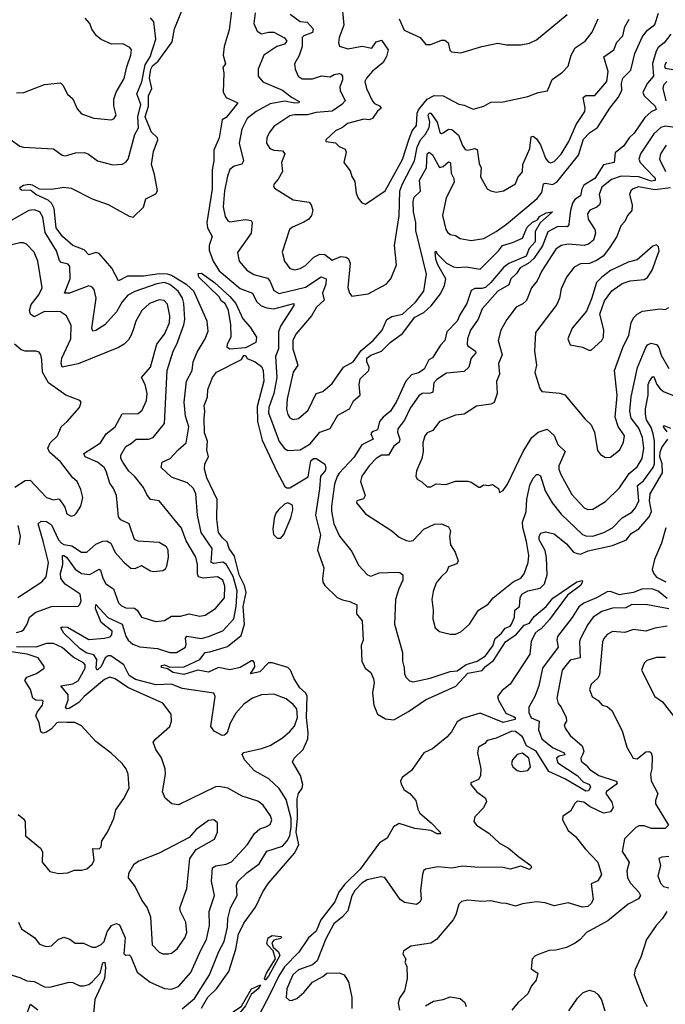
# Model space of a CAD drawing. Extents: x 1245515 to 1420776, y 606314 to 671314.
# Tile 285 of 385: x 1368114 to 1371775, y 635468 to 641056. Entities that reach past the tile are written whole.
import ezdxf

# ---------------------------------------------------------------- set-up
doc = ezdxf.new("R2010")
doc.units = 0

msp = doc.modelspace()

# ---------------------------------------------------------------- linework, layer by layer
at = {"layer": '0CON10XD'}
for points in [[(1369035, 635441.8), (1369105, 635501.8), (1369190.8, 635635), (1369243.1, 635766.9), (1369273.8, 635825), (1369291.4, 635905), (1369294.7, 635955), (1369310, 636015), (1369347.5, 636085), (1369343.8, 636145), (1369350.6, 636165), (1369401.1, 636215), (1369472.3, 636265), (1369515, 636337.3), (1369605, 636366.3), (1369630.2, 636395), (1369645.3, 636424.7), (1369653.3, 636475), (1369653, 636523), (1369625, 636630.8), (1369585, 636692.2), (1369527.2, 636747.2), (1369445, 636792.9), (1369389.2, 636855), (1369376.2, 636885), (1369385, 636898), (1369485, 636920), (1369535, 636937.3), (1369605, 636979.6), (1369645, 637015.4), (1369672.9, 637047.1), (1369689, 637095), (1369686.2, 637145), (1369665, 637170.4), (1369625, 637200.9), (1369555, 637227.8), (1369485, 637223.5), (1369434, 637205), (1369385, 637171.8), (1369339.1, 637120.9), (1369307, 637063), (1369290.9, 637009.1), (1369276.2, 636995), (1369262.9, 636992.9), (1369217.6, 637017.6), (1369198.1, 637045), (1369221.9, 637215), (1369214.4, 637234.4), (1369035, 637260), (1368975, 637285.1), (1368885, 637281.7), (1368770.5, 637310.5), (1368734.3, 637334.3), (1368703.5, 637395), (1368631.4, 637445), (1368615, 637445.2), (1368598.5, 637435), (1368576.6, 637385), (1368553.3, 637365), (1368548, 637375), (1368550.9, 637425), (1368535, 637451.2), (1368495, 637461), (1368456.7, 637485), (1368363.6, 637575), (1368347.5, 637605), (1368355, 637610), (1368385, 637607.5), (1368505, 637538.7), (1368595, 637545.6), (1368626.4, 637553.6), (1368636.7, 637565), (1368637.3, 637585), (1368575, 637635.3), (1368543.8, 637715), (1368545, 637737.8), (1368614.2, 637664.2), (1368695.1, 637625.1), (1368715, 637557.3), (1368728.9, 637535), (1368755, 637512.4), (1368795, 637497.7), (1368895, 637487.2), (1368965, 637463.9), (1369003.3, 637465), (1369054.7, 637495.3), (1369058.4, 637511.6), (1369053.8, 637546.2), (1369061.9, 637558.1), (1369145, 637544.8), (1369184.8, 637555.2), (1369265, 637587.1), (1369327.9, 637655), (1369342.1, 637725), (1369346.7, 637815), (1369325, 637896.6), (1369285, 637965.3), (1369265, 637977.9), (1369215, 637970), (1369200, 637975), (1369205.3, 638055), (1369143.7, 638145), (1369121.5, 638245), (1369111.9, 638365), (1369099.3, 638395), (1369065, 638428.5), (1368975, 638459.6), (1368915.7, 638515), (1368921.9, 638545), (1368967.3, 638565), (1369012.2, 638615), (1369058.5, 638655), (1369073.8, 638745), (1369054, 638806), (1369045.8, 638885), (1369060, 639005), (1369091.3, 639065), (1369097.9, 639115), (1369120, 639170), (1369165.3, 639244.7), (1369181.8, 639288.2), (1369176.1, 639345), (1369101.6, 639515), (1369062, 639552), (1368975, 639604.9), (1368952.1, 639612.1), (1368905, 639613.2), (1368815, 639600.1), (1368725, 639600.4), (1368674.5, 639574.5), (1368636.1, 639646.1), (1368565, 639730), (1368545, 639734.4), (1368505, 639722.2), (1368480, 639750), (1368415.2, 639775.2), (1368356.4, 639826.4), (1368320.6, 639875), (1368308.4, 639985), (1368295, 640015.8), (1368275, 640032.7), (1368206.2, 640065), (1368177, 640087), (1368125, 640089.4), (1368116, 640095), (1368115.8, 640105), (1368135, 640117.3), (1368165, 640122.1), (1368185, 640118.5), (1368225, 640095.7), (1368295, 640093.6), (1368365, 640104.8), (1368405, 640100), (1368525, 640038.9), (1368615, 640007.7), (1368735, 639941.4), (1368757.5, 639935), (1368815, 639991.4), (1368830.1, 640039.9), (1368885, 640068.2), (1368895.7, 640085), (1368878.2, 640178.2), (1368860.6, 640235), (1368871.9, 640308.1), (1368896.8, 640375), (1368894.7, 640385), (1368859.8, 640419.8), (1368851, 640441), (1368824.6, 640505), (1368844.4, 640565), (1368844.1, 640625), (1368864.1, 640665), (1368850.8, 640725), (1368857.1, 640775), (1368866.4, 640795), (1368898.7, 640821.3), (1368979.2, 640930.8), (1368991.8, 641005), (1369036.6, 641116.6)], [(1369319.5, 641135), (1369301, 640999), (1369272.8, 640905), (1369266.8, 640855), (1369280.8, 640805), (1369265.7, 640785), (1369271.5, 640755), (1369268.5, 640645), (1369285.5, 640615), (1369351.1, 640585), (1369325, 640550.6), (1369285, 640501.8), (1369262.8, 640487.3), (1369245.8, 640385), (1369215.4, 640315), (1369214.7, 640255), (1369205.6, 640205), (1369205.7, 640095), (1369175.7, 639905), (1369178.2, 639875), (1369205.8, 639825), (1369187.4, 639775), (1369188.2, 639748.2), (1369210.2, 639685), (1369245, 639631.6), (1369365, 639530.5), (1369435, 639504.5), (1369455.9, 639455.9), (1369483.1, 639433.1), (1369515, 639420.2), (1369555, 639414.5), (1369668, 639445), (1369669.1, 639435), (1369593, 639317), (1369582.3, 639285), (1369582.4, 639187.6), (1369565.3, 639144.7), (1369572.7, 639025), (1369555.5, 638935), (1369527.4, 638855), (1369524.4, 638825), (1369585, 638662.5), (1369615, 638623.3), (1369635, 638611.8), (1369704.5, 638615.5), (1369761.6, 638648.4), (1369815, 638715.5), (1369875, 638736.4), (1369918.7, 638811.3), (1369985, 638847.4), (1370006.5, 638893.5), (1370044, 638925), (1370038.7, 638985), (1370045, 639017.7), (1370093.4, 639065), (1370095.3, 639085), (1370082, 639115), (1370082.9, 639135), (1370105, 639153.1), (1370165.9, 639174.1), (1370215, 639224), (1370285.6, 639274.4), (1370355, 639368.2), (1370405.5, 639394.5), (1370448.2, 639431.8), (1370499.4, 639500.6), (1370522.8, 639547.3), (1370530, 639585), (1370484.3, 639665), (1370473.3, 639696.7), (1370470.7, 639739.3), (1370475, 639742.5), (1370478.8, 639728.8), (1370533.7, 639673.7), (1370574.1, 639654.1), (1370595, 639649.6), (1370645, 639654), (1370725, 639640.7), (1370829.2, 639745), (1370851.4, 639775), (1370908.9, 639791.1), (1370964.5, 639815.5), (1370991.8, 639878.2), (1371022.4, 639907.6), (1371050, 639920), (1371061.1, 639938.9), (1371100.2, 639959.8), (1371135.8, 639965.8), (1371065.9, 639904.1), (1371036.6, 639855), (1371036.2, 639795), (1371002.6, 639757.4), (1370985.3, 639715), (1370888.2, 639671.8), (1370858.8, 639651.2), (1370786.4, 639565), (1370755, 639537.1), (1370735, 639530.7), (1370695, 639531.5), (1370675, 639518.9), (1370649.4, 639445), (1370609.5, 639380.5), (1370595.6, 639344.4), (1370535.3, 639285), (1370524.6, 639235), (1370500.5, 639209.5), (1370455, 639137.6), (1370434.9, 639125.1), (1370406.7, 639073.3), (1370375, 639052.3), (1370335, 639040.9), (1370303.8, 639005), (1370251.1, 638888.9), (1370217.4, 638835), (1370175, 638801), (1370155, 638776.6), (1370142.4, 638727.6), (1370112.5, 638717.5), (1370104.3, 638705.7), (1370118.5, 638675), (1370055, 638642.8), (1370008.2, 638571.8), (1369925, 638481.9), (1369915, 638463.3), (1369899.5, 638420.5), (1369881.6, 638295), (1369882.6, 638267.4), (1369895, 638195.8), (1369927.8, 638125), (1369997.4, 638037.4), (1370035, 637961.2), (1370086.2, 637905), (1370105, 637898.6), (1370153, 637917), (1370255, 637921.4), (1370269.1, 637919.1), (1370286, 637905), (1370287.5, 637875), (1370263.8, 637826.2), (1370244.6, 637765), (1370238.9, 637625), (1370284.5, 637465), (1370284.5, 637415), (1370295, 637377.5)], [(1369943.8, 641105), (1369951.1, 641025), (1369925.5, 640955), (1369922.2, 640925), (1369926.8, 640906.8), (1369975, 640891.1), (1370055.4, 640905.4), (1370110, 640895), (1370135, 640930.4), (1370165, 640940), (1370203.6, 640885), (1370193.4, 640846.6), (1370175.9, 640814.1), (1370114.2, 640765), (1370080, 640725), (1370071.5, 640705), (1370080.4, 640665), (1370115, 640594.3), (1370125, 640580.6), (1370155, 640567.9), (1370163.3, 640555), (1370142.1, 640537.9), (1370114.7, 640495.3), (1370095, 640488.2), (1370065, 640490.8), (1369973.7, 640466.3), (1369945, 640444.4), (1369904.4, 640425), (1369850, 640375), (1369850, 640365), (1369905, 640358), (1369925, 640336.7), (1369960.5, 640320.5), (1369965.8, 640305), (1369952, 640245), (1369988.3, 640198.3), (1369997, 640167), (1370015, 640137.5), (1370022.3, 640072.3), (1370032.5, 640042.5), (1370055, 640017.5), (1370075, 640010), (1370185.6, 640085), (1370285, 640263.1), (1370320.3, 640375), (1370339.1, 640425), (1370364.1, 640455), (1370367.9, 640525), (1370376.1, 640545), (1370424.3, 640605.7), (1370465, 640626.6), (1370514.7, 640624.7), (1370605, 640576.4), (1370635, 640571.6), (1370685, 640548.6), (1370745.4, 640564.6), (1370785, 640588.9), (1370855, 640589.2), (1370995, 640619.5), (1371055, 640643.1), (1371106.8, 640653.2), (1371133.2, 640716.8), (1371192.4, 640757.6), (1371225, 640792.5), (1371241.5, 640855), (1371263.8, 640896.2), (1371320, 640935), (1371360.6, 640985), (1371395, 641061.2)], [(1368095, 640640.9), (1368136.9, 640643.1), (1368255, 640689.2), (1368345, 640697.1), (1368358.6, 640685), (1368385, 640633.8), (1368415, 640606.2), (1368440.7, 640550.7), (1368465, 640522), (1368535, 640496.9), (1368635, 640488.6), (1368650, 640495), (1368660, 640515), (1368647.7, 640567.7), (1368648.2, 640605), (1368660.7, 640645), (1368706.8, 640723.2), (1368720.5, 640789.5), (1368743.8, 640855), (1368747.3, 640885), (1368739.2, 640899.2), (1368699.3, 640919.3), (1368635, 640916.9), (1368575, 640944.5), (1368549.4, 640965), (1368523.2, 641003.2), (1368512.1, 641035), (1368485.7, 641065)], [(1368825, 640800.8), (1368854.1, 640845), (1368885.4, 640945), (1368873.6, 641043.6), (1368856.1, 641066.1)], [(1369450, 641095), (1369440.9, 641035), (1369460.4, 640990.4), (1369485, 640975.5), (1369524.2, 640985.8), (1369555, 640984.8), (1369615, 640953.4), (1369629.3, 640935), (1369615, 640916.9), (1369572.5, 640905), (1369498.2, 640855), (1369465.4, 640775), (1369465.6, 640735), (1369493.6, 640703.6), (1369605, 640657.2), (1369655.8, 640615.8), (1369698.6, 640591.4), (1369696.7, 640585), (1369675, 640582.6), (1369615, 640593.1), (1369535, 640579.1), (1369455.3, 640535), (1369403.8, 640495), (1369373.4, 640435), (1369359.3, 640355), (1369383.6, 640255), (1369372.8, 640237.2), (1369330, 640225), (1369304.8, 640205.2), (1369291.5, 640168.5), (1369274.7, 640085), (1369268.1, 639995), (1369279.5, 639939.5), (1369294.4, 639915), (1369305, 639909.5), (1369395, 639922.7), (1369426.5, 639916.5), (1369432.7, 639905), (1369426, 639844), (1369349.2, 639735), (1369358.2, 639685), (1369401.4, 639635), (1369441, 639611), (1369519.3, 639589.3), (1369531.9, 639575), (1369555, 639520), (1369585, 639502.4), (1369735, 639538.4), (1369823.4, 639596.6), (1369851.5, 639585), (1369849.2, 639555), (1369830.3, 639505), (1369840, 639465), (1369796.9, 639425), (1369769.1, 639375), (1369679, 639271), (1369663.5, 639235), (1369662.3, 639187.7), (1369690.4, 639095), (1369664.3, 639055.7), (1369630.8, 638905), (1369627.8, 638845), (1369634.6, 638815), (1369646.2, 638796.2), (1369665, 638787.8), (1369695, 638792.5), (1369750.1, 638839.9), (1369795, 638934.3), (1369833.3, 638946.7), (1369885, 638991.9), (1369950.6, 639085), (1370005.8, 639114.2), (1370050.4, 639179.6), (1370118.9, 639235), (1370169.5, 639295), (1370195.6, 639355), (1370225, 639372.5), (1370285, 639384.7), (1370357.7, 639452.3), (1370405.2, 639515), (1370421.5, 639611.5), (1370359.5, 639859.5), (1370359.6, 639905), (1370347.9, 639965), (1370344.3, 640025), (1370351.3, 640048.7), (1370386.6, 640083.4), (1370382, 640145), (1370420.8, 640215), (1370425, 640294), (1370435, 640304), (1370455, 640288.4), (1370495, 640217.3), (1370515, 640223.6), (1370545, 640250.4), (1370555, 640246.4), (1370557.8, 640237.8), (1370561.1, 640185), (1370575.6, 640155), (1370576.9, 640135), (1370533.1, 640045), (1370510.9, 639945), (1370530, 639865), (1370539.8, 639849.8), (1370555, 639837.1), (1370585, 639830.6), (1370611.2, 639815), (1370675, 639803.8), (1370746.2, 639813.8), (1370815, 639854.7), (1370875, 639895.9), (1371049.3, 640040.7), (1371074.2, 640075), (1371085, 640125.6), (1371095, 640128.9), (1371135, 640120.5), (1371160, 640135), (1371282.8, 640287.2), (1371312, 640378), (1371345, 640414.4), (1371390.7, 640445), (1371459.8, 640555), (1371507.2, 640615), (1371528.9, 640655), (1371526.7, 640695), (1371535, 640724.2), (1371580.2, 640769.8), (1371601.6, 640865), (1371645, 640960.8), (1371675, 640996.7), (1371715, 641028.8), (1371735.9, 641094.1)], [(1369648.3, 641088.3), (1369705, 641046.9), (1369745, 641041.5), (1369778.4, 641005), (1369775, 640983.8), (1369724.8, 640965.2), (1369716.6, 640955), (1369715.8, 640904.2), (1369697.9, 640852.1), (1369672.7, 640805), (1369675.6, 640775), (1369692.5, 640735), (1369715, 640721.2), (1369775, 640721.2), (1369825, 640736.8), (1369875, 640731.8), (1369898.1, 640745), (1369925, 640751.1), (1369937.3, 640747.3), (1369945.2, 640735.2), (1369945.2, 640715), (1369937.1, 640695), (1369929.6, 640675), (1369931.5, 640655), (1369959.2, 640595), (1369941.4, 640575), (1369885, 640537.9), (1369795, 640529.8), (1369745, 640516.7), (1369673, 640517), (1369645, 640510), (1369555, 640449.4), (1369528.9, 640415), (1369515.7, 640385), (1369514.4, 640355), (1369532.5, 640325), (1369555, 640315.6), (1369605, 640312), (1369617.5, 640295), (1369598.5, 640245), (1369604.6, 640195), (1369579.6, 640150.4), (1369557.5, 640125), (1369554, 640114), (1369559.5, 640099.5), (1369665, 640033.8), (1369755, 640020), (1369766.4, 640006.4), (1369775.6, 639975), (1369769.6, 639945), (1369752.9, 639925), (1369725, 639906.6), (1369660.5, 639879.5), (1369643.3, 639865), (1369602.4, 639737.6), (1369615.5, 639685), (1369645, 639644.5), (1369675, 639637.3), (1369705, 639644.5), (1369735, 639660.8), (1369781.2, 639708.8), (1369815, 639725.8), (1369843.9, 639723.9), (1369885, 639691.5), (1369935, 639711.9), (1369965, 639709.2), (1369978.1, 639698.1), (1369987.4, 639675), (1369975.5, 639535.5), (1369985, 639503.3), (1369996.7, 639486.7), (1370089.5, 639500.5), (1370191.2, 639555), (1370218.8, 639585), (1370250, 639665), (1370238.6, 639775), (1370266.3, 639943.7), (1370269.5, 640085), (1370284.1, 640125), (1370352.7, 640255), (1370367.2, 640332.8), (1370386.1, 640373.9), (1370415, 640406.7), (1370435.6, 640445), (1370439.8, 640475), (1370430.9, 640515), (1370435, 640525.5), (1370445, 640525.5), (1370480.8, 640475), (1370495.6, 640415.6), (1370505, 640410.8), (1370515, 640414.4), (1370545, 640435.4), (1370565, 640432.9), (1370601.4, 640401.4), (1370625, 640341.9), (1370640.1, 640320.1), (1370655, 640316.1), (1370695.4, 640325.4), (1370708.8, 640318.8), (1370720.3, 640240.3), (1370730, 640215), (1370727.1, 640165), (1370765.8, 640095.8), (1370785, 640084), (1370815, 640077.5), (1370856.7, 640085), (1370925.8, 640125), (1370938.8, 640161.2), (1370965, 640192.5), (1370966.4, 640235), (1371006.2, 640325), (1371015, 640391.4), (1371025, 640395.5), (1371045, 640379.5), (1371066.5, 640346.5), (1371095, 640270), (1371110.4, 640250.4), (1371125, 640243.6), (1371145, 640251.8), (1371185, 640292.3), (1371228.9, 640365), (1371269.4, 640460.6), (1371318.7, 640535), (1371320.3, 640555), (1371308.8, 640615), (1371325, 640626.5), (1371375, 640625.6), (1371443.8, 640705), (1371451.4, 640761.4), (1371425.6, 640845), (1371483.1, 640885), (1371501, 640929), (1371533.8, 640965), (1371545.4, 641015), (1371570.7, 641059.3)], [(1370265, 641062), (1370295, 640997.1), (1370385, 640955.6), (1370416.2, 640916.2), (1370445, 640915.3), (1370505, 640939.5), (1370525, 640939.7), (1370543.1, 640925), (1370554, 640884), (1370562.9, 640872.9), (1370615, 640867.5), (1370735, 640904.5), (1370825, 640923.3), (1370875, 640913.3), (1370955, 640913.8), (1371005, 640923.8), (1371045, 640941.2), (1371218.1, 641085)], [(1371806.2, 640975), (1371768.4, 640925), (1371735, 640898.4), (1371722.7, 640877.3), (1371703.3, 640806.7), (1371707.2, 640735), (1371674.6, 640695.4), (1371648.2, 640645), (1371654.7, 640625), (1371717.3, 640565), (1371723, 640547), (1371695, 640534.1), (1371658.5, 640501.5), (1371598.3, 640411.7), (1371570.4, 640385), (1371540.4, 640339.6), (1371490.1, 640299.9), (1371484.5, 640245), (1371425, 640232.4), (1371375, 640155.5), (1371313.7, 640116.3), (1371302.2, 640095), (1371294, 640056), (1371262.7, 640035), (1371249, 640015), (1371236.6, 639973.4), (1371230.3, 639915), (1371228.8, 639891.2), (1371219.3, 639880.7), (1371165, 639881.9), (1371108.6, 639851.4), (1371077.9, 639772.1), (1371028.9, 639701.1), (1370996.6, 639673.4), (1370951.4, 639648.6), (1370931.3, 639615), (1370898.2, 639585), (1370888.5, 639551.5), (1370825, 639515.9), (1370736.4, 639415), (1370713.8, 639356.2), (1370670.9, 639295), (1370653.8, 639245), (1370650.8, 639215), (1370655.4, 639205), (1370698.2, 639175), (1370700.4, 639165), (1370673.9, 639135), (1370661.1, 639085), (1370635, 639060), (1370535, 639050.6), (1370479.2, 639015), (1370461.5, 638995), (1370456.9, 638943.1), (1370444, 638936), (1370396.2, 638933.8), (1370377.9, 638922.1), (1370328.5, 638851.5), (1370296.9, 638783.1), (1370258.5, 638735), (1370257.3, 638715), (1370269.1, 638675), (1370265, 638658.1), (1370236.1, 638635), (1370206, 638584), (1370164.7, 638585.3), (1370135.5, 638565), (1370095, 638524.4), (1370053.2, 638465), (1370047.3, 638435), (1370072.9, 638355), (1370062.7, 638337.3), (1370025, 638326), (1370024, 638315), (1370075, 638251.9), (1370223.8, 638155), (1370265, 638120), (1370305, 638101.2), (1370326.1, 638096.1), (1370345, 638100), (1370405, 638165.5), (1370466.6, 638193.4), (1370505.5, 638195.5), (1370545, 638178.8), (1370556.4, 638155), (1370550.5, 638125), (1370557.1, 638075), (1370583.2, 638033.2), (1370601.1, 637985), (1370592, 637968), (1370545, 637950), (1370536.2, 637923.8), (1370503.1, 637895), (1370475, 637859.2), (1370458.3, 637811.7), (1370450.8, 637765), (1370459.2, 637705), (1370455.8, 637655), (1370470, 637605), (1370495, 637584.2), (1370555, 637568.1), (1370585, 637569.4), (1370615, 637581.1), (1370665.6, 637625), (1370715, 637704.2), (1370771.3, 637738.7), (1370799.2, 637775), (1370912.5, 637865), (1370955, 637886.5), (1370975, 637910.8), (1370997.5, 637975), (1371000.3, 638015), (1370988.6, 638095), (1370966.2, 638175), (1370965.2, 638205), (1370985.2, 638265), (1370989.2, 638335), (1371007.6, 638415), (1371025, 638454.3), (1371045, 638474.2), (1371055, 638475.7), (1371067.6, 638467.6), (1371093.1, 638383.1), (1371134.1, 638315), (1371185, 638249.6)], [(1368068.3, 640371.7), (1368115, 640338.6), (1368135, 640331.9), (1368305, 640322.5), (1368355, 640288.1), (1368373.7, 640283.7), (1368430.1, 640299.9), (1368482.1, 640302.1), (1368503.4, 640293.4), (1368555.5, 640255.5), (1368641.9, 640231.9), (1368694.1, 640235.9), (1368715, 640246.9), (1368728.9, 640265), (1368766.5, 640405), (1368786.9, 640443.1), (1368783.7, 640505), (1368800.5, 640575), (1368778.1, 640635), (1368806.6, 640703.4), (1368825, 640800.8)], [(1371780.8, 640815), (1371770, 640795), (1371775, 640781.8), (1371865.6, 640765.6)], [(1371782.8, 640705), (1371765.3, 640685), (1371760.5, 640665), (1371777.4, 640595)], [(1371845, 640442), (1371775, 640452.8), (1371749.6, 640445), (1371710.8, 640409.2), (1371634.7, 640295), (1371625.3, 640265), (1371631.8, 640245), (1371710.9, 640165), (1371718.1, 640155), (1371716.8, 640143.2), (1371695, 640140.5), (1371625, 640164.9), (1371525, 640167.4), (1371469.9, 640150.1), (1371414.8, 640105.2), (1371400, 640065), (1371407.6, 640025), (1371401.6, 640005), (1371387.4, 639992.6), (1371346.7, 639975), (1371334.6, 639955), (1371337.7, 639925), (1371374.6, 639865), (1371380, 639845), (1371367.1, 639805), (1371338.6, 639781.4), (1371314.8, 639775.2), (1371225, 639782.2), (1371185, 639774.5), (1371155, 639753.3), (1371075, 639630.6), (1371047.7, 639575), (1371016.2, 639535), (1370987.1, 639462.9), (1370966.6, 639443.4), (1370929.4, 639425), (1370875.6, 639355), (1370842.9, 639295), (1370828.1, 639235), (1370849.3, 639155), (1370829.5, 639105), (1370834.4, 639045), (1370817.6, 639002.4), (1370821.5, 638935), (1370805, 638883.3), (1370785.9, 638874.1), (1370705, 638863.1), (1370635, 638818), (1370585, 638810.8), (1370495, 638775.6), (1370456.2, 638725), (1370425, 638711.4), (1370411.5, 638695), (1370400, 638655), (1370401.2, 638605), (1370394.7, 638565.3), (1370363.3, 638495), (1370360.8, 638465), (1370368.8, 638448.8), (1370395, 638433.8), (1370424.4, 638404.4), (1370445, 638404), (1370475, 638421.5), (1370531.1, 638418.9), (1370585, 638436.9), (1370655, 638436.9), (1370675, 638431.4), (1370716.7, 638403.3), (1370725, 638402.5), (1370745, 638416.2), (1370775, 638412.5), (1370795, 638417.5), (1370830, 638395), (1370835, 638372.5), (1370855, 638383.3), (1370879.7, 638420.3), (1370968.4, 638605), (1371017.8, 638685), (1371055, 638716.1), (1371105, 638731.8), (1371145.6, 638695.6), (1371164.7, 638644.7), (1371206.4, 638605), (1371171.1, 638525), (1371170.8, 638505), (1371182.7, 638475), (1371245, 638360.6), (1371315, 638285.5), (1371335, 638276.7), (1371365, 638278.9), (1371435, 638321.5), (1371515, 638398.5), (1371569.9, 638480.1), (1371615, 638517.7), (1371643.8, 638565), (1371653.8, 638625), (1371646.1, 638685), (1371625, 638737.8), (1371580.9, 638795), (1371574.5, 638835), (1371582.1, 638915), (1371618.3, 639081.7), (1371665, 639196.5), (1371675, 639210), (1371695, 639220.5), (1371725, 639213.3), (1371737.7, 639195), (1371751.3, 639151.3), (1371795, 639076.4)], [(1371780, 640345), (1371747.3, 640295), (1371743.1, 640265), (1371776.7, 640195)], [(1371805, 640101.9), (1371715, 640090), (1371623.2, 640106.8), (1371593.5, 640096.5), (1371580, 640085), (1371571.2, 640065), (1371587.1, 640005), (1371586, 639974), (1371561.4, 639945), (1371545, 639910), (1371523, 639887), (1371500.4, 639825), (1371458.3, 639761.7), (1371421.8, 639715), (1371385, 639688.6), (1371345, 639673.1), (1371295, 639670.8), (1371258.1, 639651.9), (1371215.6, 639595), (1371185, 639528.8), (1371175.4, 639475), (1371160.4, 639439.6), (1371039.6, 639280.4), (1371033.3, 639175), (1371043.8, 639095), (1371034.7, 639054.7), (1371063.9, 638963.9), (1371075, 638946), (1371177, 638937), (1371205, 638928), (1371319.8, 638789.8), (1371355, 638757.5), (1371372.9, 638715), (1371391.2, 638611.2), (1371407.7, 638587.7), (1371435, 638571.2), (1371465, 638574.2), (1371517.1, 638615), (1371537.7, 638657.7), (1371543.3, 638695), (1371507.8, 638747.8), (1371490.5, 638800.5), (1371502.7, 638922.7), (1371487.5, 639065), (1371534.7, 639195), (1371568.9, 639265), (1371581.9, 639335), (1371595.6, 639365), (1371614.6, 639385.4), (1371645, 639402.5), (1371745, 639414.3), (1371775, 639410.6), (1371795, 639422.5)], [(1368095, 637578.6), (1368124.4, 637585), (1368137.5, 637595), (1368156.8, 637625), (1368169.3, 637665), (1368205, 637693.4), (1368295, 637725.3), (1368445, 637727.5), (1368455, 637736.2), (1368461.7, 637758.3), (1368456.7, 637795), (1368371.8, 637851.8), (1368347.1, 637885), (1368344.8, 637915), (1368358.4, 637965), (1368355.7, 638014.3), (1368365, 638015.3), (1368380, 638005), (1368427.7, 637937.7), (1368463.5, 637913.5), (1368511.8, 637908.2), (1368565, 637936.7), (1368572.7, 637932.7), (1368586, 637886), (1368602.9, 637855), (1368645, 637825.6), (1368675, 637746.9), (1368690.3, 637730.3), (1368715, 637718.2), (1368765, 637717.2), (1368779.3, 637705), (1368804.7, 637664.7), (1368885, 637641.1), (1368935, 637645.6), (1368975, 637670.4), (1369025, 637670.2), (1369075, 637683.3), (1369135, 637671.5), (1369165, 637676.1), (1369225, 637714.6), (1369275.7, 637775), (1369278, 637842), (1369265, 637876.1), (1369235, 637894.7), (1369155, 637885.9), (1369127.2, 637895), (1369122, 637912), (1369123, 637965), (1369113.2, 638005), (1369058.3, 638098.3), (1369031, 638171), (1368905, 638325.8), (1368855, 638333.1), (1368835, 638360.8), (1368815, 638402), (1368765.3, 638465.3), (1368733, 638493), (1368698.4, 638545), (1368687.9, 638565), (1368686.7, 638585), (1368715, 638634.3), (1368747.7, 638652.3), (1368775, 638676.4), (1368845, 638675.5), (1368870.8, 638685), (1368934.7, 638765.3), (1368950.7, 639065), (1368984.1, 639175), (1369004.7, 639215), (1369045.3, 639325), (1369049.4, 639355), (1369044.3, 639445), (1369037, 639475), (1369012.5, 639515), (1368965, 639553.1), (1368935, 639564.2), (1368892, 639558), (1368766.1, 639513.9), (1368728, 639492), (1368695.4, 639455), (1368661.9, 639398.1), (1368595.8, 639324.2), (1368545, 639292.5), (1368528.3, 639288.3), (1368522, 639305), (1368547.3, 639475), (1368537.1, 639525), (1368525, 639538.8), (1368505, 639545.8), (1368395.8, 639505), (1368368, 639505), (1368400.3, 639585), (1368398.5, 639655), (1368387.8, 639667.8), (1368349.1, 639679.1), (1368338.8, 639688.8), (1368322.4, 639745), (1368257.6, 639847.6), (1368245.5, 639935.5), (1368228.2, 639965), (1368195, 639978), (1368165, 639973), (1368065, 639916.4)], [(1368102.8, 637777.2), (1368239.4, 637865), (1368263.8, 637895), (1368278, 637975), (1368246.9, 638096.9), (1368219.3, 638195), (1368235, 638209.7), (1368265, 638207.9), (1368295, 638188.8), (1368334.5, 638105), (1368350.2, 638085), (1368365, 638077.2), (1368410.2, 638070.2), (1368465, 638033.5), (1368495, 638034.4), (1368545, 638079.1), (1368585, 638095.9), (1368607.9, 638097.9), (1368630.9, 638085), (1368655, 638032.9), (1368705, 637977.5), (1368745, 637944), (1368768.3, 637941.7), (1368805, 637958.8), (1368855, 637929.1), (1368875, 637923.5), (1368925, 637930.8), (1368940, 637940), (1368949.2, 637955), (1368956.9, 638005), (1368955.6, 638045), (1368945.6, 638065), (1368905, 638088.9), (1368785, 638096.2), (1368765.8, 638105.8), (1368735, 638194), (1368687.6, 638217.6), (1368673.9, 638233.9), (1368662.9, 638355), (1368646.2, 638395), (1368625.2, 638425.2), (1368604.2, 638494.2), (1368592.3, 638515), (1368555, 638545.7), (1368484.6, 638575), (1368478.1, 638595), (1368571.5, 638655), (1368604.7, 638705.3), (1368654.6, 638745), (1368695, 638820), (1368785, 638822), (1368809.2, 638840.7), (1368832.5, 638895), (1368835.8, 638934.2), (1368825.8, 638985), (1368803.8, 639025), (1368856.2, 639085), (1368891.3, 639215), (1368935, 639272.1), (1368963.6, 639335), (1368964.8, 639375), (1368951.1, 639441.1), (1368933.4, 639463.4), (1368905, 639465.9), (1368850, 639445), (1368806.9, 639405), (1368772.2, 639345), (1368758.3, 639301.7), (1368746.5, 639265), (1368730.7, 639239.3), (1368706.9, 639215), (1368675, 639196.2), (1368445, 639103.2), (1368355, 639084.4), (1368348.5, 639105), (1368353.3, 639135), (1368404, 639245), (1368405, 639320), (1368379.4, 639375), (1368345, 639399.1), (1368255, 639399.5), (1368195, 639370.5), (1368175, 639385.7), (1368170.3, 639405), (1368179.4, 639440.6), (1368222.7, 639495), (1368240.4, 639535), (1368216.6, 639685), (1368195, 639737.1), (1368151.7, 639781.7), (1368135, 639790), (1368115, 639790.6), (1368047.6, 639772.4)], [(1371355, 639180), (1371414.4, 639235), (1371423.8, 639255), (1371426.7, 639296.7), (1371404.4, 639385), (1371429.4, 639460.6), (1371471.9, 639518.1), (1371530.9, 639559.1), (1371575, 639573.5), (1371655, 639581.1), (1371675, 639592.9), (1371700.9, 639635), (1371740, 639745), (1371736.9, 639766.9), (1371725, 639778.8), (1371705, 639770), (1371615, 639694.2), (1371565, 639680.8), (1371465, 639632.7), (1371414.3, 639595), (1371385.5, 639564.5), (1371357.4, 639472.6), (1371327.5, 639402.5), (1371247.1, 639305), (1371222.9, 639245), (1371235, 639210), (1371305, 639197.5), (1371340.8, 639180.8), (1371355, 639180)], [(1369306.1, 639186.1), (1369291.2, 639195), (1369291.9, 639215), (1369312.2, 639257.8), (1369310.8, 639325), (1369298.6, 639405), (1369278.9, 639445), (1369258.8, 639458.8), (1369245, 639482.5), (1369130, 639595), (1369126.2, 639615), (1369145, 639617.5), (1369218.4, 639565), (1369305, 639485.8), (1369339.3, 639445), (1369379.1, 639359.1), (1369420.7, 639310.7), (1369456.2, 639255), (1369453.3, 639225), (1369395, 639193.3), (1369306.1, 639186.1)], [(1368087.2, 638402.8), (1368145, 638440), (1368172.4, 638442.4), (1368265, 638344.2), (1368305, 638332), (1368335, 638336), (1368341.7, 638331.7), (1368369.1, 638289.1), (1368380.9, 638250.9), (1368405, 638238), (1368425, 638244), (1368435, 638254), (1368461.2, 638295), (1368472, 638345), (1368460.6, 638390.6), (1368439.2, 638435), (1368415, 638456.2), (1368345, 638546.9), (1368282.6, 638602.6), (1368273.3, 638625), (1368286.2, 638655), (1368329.1, 638695), (1368349.2, 638745), (1368383.5, 638775), (1368453.3, 638855), (1368462, 638885), (1368454.2, 638894.2), (1368375, 638925.6), (1368276.4, 638995), (1368242.5, 639055), (1368240, 639125), (1368234.4, 639154.4), (1368225, 639168.8), (1368205.7, 639175.7), (1368145, 639175.5), (1368122.8, 639182.8), (1368084, 639215)], [(1369145, 635445.7), (1369181.7, 635508.3), (1369229.2, 635555), (1369299.5, 635655), (1369338.7, 635781.3), (1369355, 635865.6), (1369385, 635929.1), (1369451.4, 636018.6), (1369493.4, 636106.6), (1369524.6, 636155), (1369671.7, 636325), (1369696.8, 636373.2), (1369681.4, 636445), (1369689.6, 636525), (1369687.9, 636635), (1369694.9, 636665), (1369714.8, 636695), (1369719.7, 636715), (1369706.2, 636766.2), (1369661.5, 636845), (1369670.6, 636865), (1369721.1, 636915), (1369748.3, 636975), (1369749.5, 637009.5), (1369739.6, 637095), (1369745, 637219.5), (1369735.5, 637235.5), (1369702.2, 637265), (1369670.2, 637315), (1369650.5, 637365), (1369635, 637379.3), (1369545, 637405.6), (1369525, 637405.4), (1369475, 637355.3), (1369423.5, 637343.5), (1369446.6, 637383.4), (1369445, 637406.5), (1369437.1, 637417.1), (1369428.1, 637418.1), (1369365, 637380.3), (1369305, 637365.7), (1369241.4, 637378.6), (1369185, 637352.5), (1369125, 637364.6), (1369045, 637338.9), (1368985, 637352), (1368951.7, 637371.7), (1368920.2, 637380.2), (1368915.6, 637385), (1368919.6, 637390.4), (1368934.4, 637395.6), (1368965, 637381.8), (1369045.8, 637384.2), (1369135, 637424.6), (1369164.8, 637465.2), (1369192, 637468), (1369292.2, 637497.8), (1369369.2, 637560.8), (1369389.6, 637625), (1369381, 637725), (1369397.9, 637805), (1369387.8, 637845), (1369358.6, 637905), (1369331.6, 638011.6), (1369300.9, 638055), (1369290.8, 638090.8), (1369263.5, 638115), (1369242.2, 638145), (1369231.7, 638221.7), (1369233.3, 638333.3), (1369175, 638456.7), (1369162.2, 638505), (1369163.3, 638535), (1369184.1, 638575.9), (1369175.7, 638615.7), (1369178.8, 638665), (1369162.3, 638712.3), (1369159.2, 638795), (1369163.8, 638835), (1369160, 638865), (1369179.2, 638915), (1369181.7, 638958.3), (1369208, 639025), (1369230.6, 639055), (1369372.1, 639127.9), (1369385, 639151.1), (1369395, 639149.5), (1369404.1, 639134.1), (1369448.6, 639115), (1369485, 639088.5), (1369494.6, 639065), (1369498.2, 639005), (1369459.6, 638860.4), (1369461.9, 638775), (1369489, 638669), (1369571.3, 638491.3), (1369617.5, 638407.5), (1369628.6, 638398.6), (1369645, 638398.4), (1369749.1, 638460.9), (1369765, 638552), (1369780, 638565), (1369796.7, 638565), (1369845, 638533.1), (1369850.6, 638515), (1369846.5, 638495), (1369819.1, 638465), (1369813.2, 638393.2), (1369790.8, 638245), (1369820.6, 638130.6), (1369802.7, 638045), (1369839.2, 637945), (1369830.8, 637885), (1369833.7, 637863.7), (1369845.2, 637845.2), (1369915, 637776.2), (1369945, 637762.7), (1369986.7, 637755), (1370025.8, 637735), (1370024.2, 637685), (1370056.2, 637645), (1370060.8, 637535), (1370051.2, 637505), (1370054.2, 637415), (1370073.5, 637375), (1370105, 637350.6), (1370120.9, 637315), (1370123.3, 637295), (1370113.8, 637235), (1370122.9, 637165), (1370142.7, 637115), (1370187.7, 637087.7), (1370235, 637081.6), (1370319.5, 637129.5), (1370415, 637196.3), (1370587.1, 637272.9), (1370655, 637346.8), (1370737.3, 637362.7), (1370755, 637385.2), (1370801.5, 637418.5), (1370869.5, 637525), (1370931.3, 637568.7), (1370975, 637619.4), (1371005, 637632), (1371031.1, 637668.9), (1371098.8, 637725), (1371137.8, 637772.2), (1371273.8, 637866.2), (1371303.6, 637873.6), (1371305.6, 637865), (1371293.5, 637845), (1371220.5, 637789.5), (1371118.5, 637651.5), (1371071.5, 637598.5), (1371055, 637588.9), (1371036.9, 637575), (1371015, 637526.2), (1371007.5, 637455), (1370895.8, 637285), (1370850.3, 637249.7), (1370824.2, 637215), (1370828.6, 637195), (1370871.2, 637121.2), (1370915, 637102.3), (1370924.5, 637095), (1370923.1, 637085), (1370855, 637066.5), (1370725, 637120.9), (1370625, 637090.7), (1370595, 637071.3), (1370562.6, 637015), (1370536.4, 636985), (1370455, 636917.5), (1370404.9, 636895.1), (1370335.2, 636794.8), (1370282, 636755), (1370272.5, 636735), (1370277, 636717), (1370294.6, 636684.6), (1370326, 636665), (1370360.8, 636625), (1370372.1, 636575), (1370382.7, 636552.7), (1370447, 636497), (1370497.8, 636445), (1370500, 636435), (1370481.2, 636435), (1370445, 636454.3), (1370355, 636465.6), (1370265, 636493.5), (1370234.4, 636475), (1370198.6, 636411.4), (1370155, 636384.7), (1370045.1, 636234.9), (1369955, 636147.9), (1369923.8, 636105), (1369900.9, 636049.1), (1369822.4, 635947.6), (1369795, 635883.2), (1369751.9, 635845), (1369696.4, 635763.6), (1369615, 635680), (1369580.7, 635625), (1369535, 635527.5), (1369470.5, 635405)], [(1371185, 638249.6), (1371305, 638135.3), (1371325, 638127.3), (1371365, 638124.8), (1371425.8, 638145), (1371475, 638172.3), (1371530.8, 638229.2), (1371585, 638261.5), (1371606.2, 638285), (1371625.3, 638325), (1371616.6, 638413.4), (1371651.3, 638438.7), (1371706.4, 638515), (1371713.4, 638535), (1371713.6, 638663.6), (1371707, 638705), (1371695, 638741.5), (1371669.2, 638785), (1371663.3, 638816.7), (1371663.3, 638846.8), (1371678.4, 638925), (1371678.2, 638985), (1371684.7, 639005.3), (1371705, 639031.6), (1371709.4, 639029.4), (1371727.6, 638985), (1371745, 638960.6), (1371765, 638946.2), (1371825, 638921.2)], [(1371786.4, 638716.4), (1371765.7, 638745), (1371767.5, 638752.5), (1371805, 638737.4)], [(1370295, 637377.5), (1370296, 637345), (1370304, 637325), (1370325, 637303.8), (1370345, 637298.6), (1370441.9, 637318.1), (1370555, 637357.3), (1370595, 637360.3), (1370645, 637397), (1370707.5, 637415), (1370755.8, 637445), (1370797, 637503), (1370811.1, 637545), (1370846.3, 637575), (1370866.4, 637603.6), (1370894.6, 637615), (1370902.3, 637625), (1370920.4, 637665), (1370921.9, 637705), (1370948.8, 637725), (1370951.7, 637775), (1370962, 637795), (1370995, 637814.8), (1371065, 637828.9), (1371090, 637855), (1371104.3, 637905), (1371102.2, 638002.3), (1371093, 638043), (1371059.6, 638105), (1371058.9, 638125), (1371068.6, 638141.4), (1371095, 638150), (1371145, 638137.5), (1371215, 638082.3), (1371255, 638034.7), (1371275, 638025.8), (1371295, 638023.3), (1371338.4, 638041.5), (1371475, 638071.3), (1371555, 638104.8), (1371580.6, 638139.4), (1371625, 638166), (1371683.1, 638235), (1371697, 638265), (1371684.9, 638325.1), (1371688.4, 638365), (1371759.8, 638485), (1371757.6, 638535), (1371744.6, 638574.6), (1371745, 638601.9), (1371755, 638628.1), (1371789.8, 638675)], [(1369574, 638114), (1369595, 638114.5), (1369611.5, 638135), (1369651, 638229), (1369663.4, 638275), (1369660.4, 638300.4), (1369635, 638313.9), (1369615, 638306.2), (1369583.2, 638276.8), (1369566.5, 638255), (1369557.4, 638227.4), (1369550, 638165), (1369552.7, 638135), (1369574, 638114)], [(1368111.5, 638075), (1368118.5, 638125), (1368105, 638185.8)], [(1371778.7, 638171.3), (1371753.8, 638085), (1371713.3, 637993.3), (1371700, 637935), (1371707.2, 637915), (1371725, 637893.1), (1371777.3, 637865)], [(1371785, 637771.1), (1371735, 637813.1), (1371705, 637823.4), (1371645, 637826.8), (1371595, 637804.7), (1371535, 637796.6), (1371515, 637791.2), (1371465, 637810.7), (1371445, 637809.8), (1371385.8, 637774.2), (1371313.4, 637745), (1371285, 637723.1), (1371247.4, 637662.6), (1371163.9, 637555), (1371159.7, 637535), (1371168.2, 637495), (1371078.1, 637375), (1371058.8, 637275), (1371035.9, 637215), (1371000.3, 637155), (1371001.4, 637125), (1371013.8, 637093.8), (1371060, 637075), (1371055.7, 637025), (1371075.3, 636975), (1371135, 636925.6), (1371201.8, 636895), (1371205, 636884.1), (1371173.7, 636876.3), (1371158.8, 636865), (1371165, 636838.2), (1371275, 636765.9), (1371310.2, 636730.2), (1371345.4, 636715), (1371350.7, 636700.7), (1371340, 636680), (1371325, 636677), (1371205, 636748.5), (1371115, 636789), (1371043, 636905), (1370988, 636935), (1370965, 636985.4), (1370925, 637016.2), (1370905, 637018.9), (1370815, 636977.9), (1370765, 636965.6), (1370751.1, 636948.9), (1370715, 636927.1), (1370709.4, 636895), (1370728.1, 636805), (1370727.5, 636765), (1370715.6, 636744.4), (1370672.5, 636725), (1370672.5, 636715), (1370704.2, 636675), (1370755, 636638), (1370761.2, 636618.8), (1370745, 636583.3), (1370695, 636532.5), (1370689.4, 636505), (1370704.3, 636485), (1370775, 636438.5), (1370835, 636381.9), (1370885, 636354.4), (1370943.6, 636305), (1371013.1, 636255), (1371016.1, 636243.9), (1371005, 636232.2), (1370955, 636252.2), (1370895, 636234.4), (1370855, 636244.6), (1370695, 636246), (1370625, 636252.5), (1370565, 636240.8), (1370485, 636249.1), (1370415, 636234.4), (1370403.6, 636225), (1370398.8, 636205), (1370386.9, 636115), (1370390.8, 636065), (1370383, 636047), (1370365, 636033.8), (1370296.1, 636046.1), (1370272.3, 636062.3), (1370185, 636188.1), (1370161.9, 636191.9), (1370085, 636175.2), (1370055, 636154.8), (1370015, 636114.6), (1369996.6, 636083.4), (1369975, 635999.1), (1369945, 635965.3), (1369894.6, 635925), (1369849.9, 635840.1), (1369801.5, 635715), (1369775, 635691.1), (1369695, 635663), (1369663.3, 635635), (1369628.8, 635555), (1369625.7, 635505.7), (1369642.3, 635492.3), (1369655, 635490), (1369685, 635501.5), (1369725, 635535.5), (1369775, 635594.4), (1369832.5, 635625), (1369855, 635643.8), (1369925, 635645.8), (1369953.3, 635635), (1369978, 635595), (1369996.5, 635506.5), (1369998.1, 635445)], [(1371795, 637713.4), (1371675, 637736.1), (1371585, 637736.2), (1371552.1, 637717.9), (1371475, 637716.8), (1371415, 637696.7), (1371366.4, 637665), (1371335.7, 637624.3), (1371294, 637545), (1371289.3, 637525), (1371291.5, 637435), (1371235, 637421.3), (1371191.1, 637365), (1371159.1, 637205), (1371167.5, 637175), (1371185, 637154), (1371213.3, 637095), (1371214.3, 637075.7), (1371200.8, 637055), (1371206.7, 637035), (1371235, 636994.4), (1371302.9, 636935), (1371312.3, 636905), (1371305, 636884.3), (1371296.2, 636865), (1371297, 636847), (1371325.7, 636825.7), (1371345, 636801.6), (1371397.3, 636767.3), (1371497.2, 636735), (1371501.3, 636725), (1371496, 636715), (1371441.2, 636675), (1371437.9, 636665), (1371472.5, 636615), (1371478.6, 636585), (1371465, 636560.9), (1371425, 636552.6), (1371348.9, 636588.9), (1371313.8, 636615), (1371275, 636620), (1371261.7, 636608.3), (1371236.7, 636565), (1371193.8, 636535), (1371192, 636515), (1371223.6, 636453.6), (1371265, 636420), (1371320.3, 636350.3), (1371391.9, 636275), (1371413.5, 636205), (1371392.1, 636167.9), (1371355, 636152.5), (1371365.4, 636064.6), (1371357.3, 636042.7), (1371335, 636023.5), (1371305, 636020), (1371225, 636043.9), (1371145, 636026.4), (1371094, 636044), (1371045, 636049.5), (1370965, 636038.9), (1370925, 636025.6), (1370875, 636040.6), (1370845, 636041.4), (1370785.5, 636055.5), (1370735, 636051.9), (1370655, 636058.6), (1370619.1, 636050.9), (1370605, 636036.2), (1370587.7, 635975), (1370572.3, 635947.7), (1370477.5, 635835), (1370445, 635815.3), (1370331.5, 635798.5), (1370290, 635770), (1370287.5, 635755), (1370302.9, 635725), (1370298, 635705), (1370309.2, 635685), (1370310.8, 635615), (1370296, 635545), (1370267.3, 635502.7), (1370259.2, 635475), (1370268, 635435)], [(1371785, 637614.7), (1371715, 637603.7), (1371665, 637586), (1371595, 637595.3), (1371545, 637579.1), (1371475, 637584.6), (1371445, 637567.3), (1371426.4, 637545), (1371419.6, 637525), (1371402.7, 637337.3), (1371391.7, 637318.3), (1371354, 637285), (1371345.8, 637255), (1371359.4, 637215), (1371395, 637191.4), (1371416.2, 637165), (1371445, 637158.6), (1371471.9, 637135), (1371530, 637020), (1371556.9, 636926.9), (1371592, 636865), (1371615, 636860.6), (1371665, 636900.4), (1371685, 636902.1), (1371695.5, 636895), (1371701.2, 636875), (1371699.5, 636805), (1371691.1, 636775), (1371695.5, 636735.5), (1371733.3, 636665), (1371719.2, 636625), (1371718.8, 636605), (1371794, 636485), (1371774.1, 636465.9), (1371696.2, 636466.2), (1371655, 636481.8), (1371625, 636480.9), (1371608.5, 636471.5), (1371543, 636407), (1371530.9, 636335), (1371570.8, 636275), (1371557.6, 636225), (1371560.6, 636185), (1371576.8, 636155), (1371625.6, 636105), (1371633.5, 636085), (1371623.3, 636066.7), (1371565, 636036.4), (1371449, 635941), (1371328, 635875), (1371291.4, 635835), (1371264.2, 635815), (1371215, 635790.8), (1371155, 635774.4), (1371117.3, 635772.7), (1371075, 635758), (1371037.7, 635742.3), (1371020, 635725), (1371015, 635670), (1371052.5, 635645), (1371042.5, 635605), (1371016.4, 635573.6), (1370995, 635528), (1370941.3, 635478.7), (1370905.6, 635435)], [(1368105.5, 636545.5), (1368135, 636520.8), (1368144.6, 636504.6), (1368146.9, 636425), (1368232.5, 636355), (1368243, 636333), (1368241.2, 636275), (1368285, 636221.2), (1368335, 636210), (1368385, 636213.3), (1368425, 636230), (1368465, 636230), (1368495, 636237.5), (1368525, 636262.5), (1368536, 636285), (1368528.3, 636351.7), (1368565, 636350), (1368575, 636362.5), (1368580, 636395), (1368612, 636445), (1368648.2, 636521.8), (1368658.7, 636571.3), (1368704.6, 636635.4), (1368735, 636693.8), (1368729.4, 636775), (1368717.1, 636805), (1368695, 636834.2), (1368633.1, 636893.1), (1368545, 636960), (1368465, 637049.2), (1368427, 637067), (1368383.3, 637066.8), (1368335, 637070), (1368323.9, 637065), (1368295, 637031.6), (1368265, 637012), (1368245, 637007.3), (1368233.8, 637015), (1368224.7, 637065), (1368205.8, 637105), (1368213.1, 637126.9), (1368243.8, 637165), (1368247.5, 637187.5), (1368242.5, 637192.5), (1368205, 637193.6), (1368188.9, 637205), (1368175.9, 637255), (1368142.9, 637305), (1368154.3, 637325), (1368208.6, 637345), (1368252, 637375), (1368252, 637385), (1368218.1, 637435), (1368156, 637455), (1368065, 637468.6)], [(1368106.4, 635935), (1368125, 635896.2), (1368200, 635845), (1368225, 635812), (1368245, 635800.8), (1368265, 635796.2), (1368295, 635800), (1368331.2, 635835), (1368365, 635849.2), (1368397.4, 635837.4), (1368427.5, 635815), (1368475, 635814.2), (1368525, 635792.9), (1368545, 635792.2), (1368575, 635806.9), (1368593.3, 635825), (1368610.7, 635879.3), (1368635.4, 635914.6), (1368663.2, 635926.8), (1368679.5, 635919.5), (1368712.5, 635845), (1368704.3, 635754.3), (1368715, 635747.5), (1368735, 635748.8), (1368745, 635738.8), (1368780.5, 635650.5), (1368854.1, 635594.1), (1368935, 635557.7), (1368975, 635553.2), (1369015, 635568.8), (1369085, 635647.8), (1369140.8, 635775), (1369173.9, 635835), (1369189.7, 635915), (1369188.8, 635995), (1369218.2, 636085), (1369202.3, 636167.7), (1369207, 636243), (1369225.3, 636254.7), (1369285, 636262.8), (1369315, 636276.9), (1369406.4, 636375), (1369445, 636437.5), (1369476.4, 636463.6), (1369508.8, 636475), (1369535, 636488.6), (1369543.6, 636515), (1369536.8, 636536.8), (1369495, 636598.2), (1369465, 636621.3), (1369375, 636648.5), (1369295, 636694.5), (1369245, 636704.6), (1369225, 636702.7), (1369015, 636600.5), (1368976.5, 636606.5), (1368938.8, 636638.8), (1368924.4, 636674.4), (1368940.9, 636775), (1368937.9, 636805), (1368917.3, 636867.3), (1368885.6, 636915), (1368870.8, 636955), (1368885, 636974), (1368965.3, 637044.7), (1368974.6, 637075.4), (1368972.9, 637115), (1368925, 637176.5), (1368726.2, 637266.2), (1368655.3, 637315.3), (1368625, 637324.6), (1368595, 637310.7), (1368478.8, 637215), (1368448.6, 637181.4), (1368395, 637146), (1368381.2, 637145), (1368373.6, 637155), (1368388.4, 637195), (1368389.1, 637225), (1368347.5, 637275), (1368415, 637287), (1368445.8, 637304.2), (1368486, 637375), (1368485.3, 637395), (1368476.5, 637406.5), (1368418, 637438), (1368355, 637492.2), (1368305, 637514.8), (1368265, 637515.7), (1368205, 637494), (1368095, 637496.5)], [(1371775.5, 637435.5), (1371725, 637436.4), (1371670.2, 637419.8), (1371654.3, 637405), (1371640.8, 637365), (1371715.8, 637215), (1371760, 637185), (1371825, 637098.8)], [(1370955, 636788.5), (1370995, 636794.4), (1371010.5, 636815), (1371000.3, 636865), (1370965, 636893.3), (1370935, 636885.6), (1370908.1, 636855), (1370903.6, 636835), (1370910.6, 636815), (1370935, 636795.6), (1370955, 636788.5)], [(1368925, 635753.5), (1368955, 635754.5), (1368975, 635757.8), (1369007.4, 635782.6), (1369050, 635845), (1369060.8, 635875), (1369056.5, 635935), (1369025.6, 635995), (1369022.5, 636015), (1369061.5, 636125), (1369078.2, 636295), (1369114.2, 636345.8), (1369218.1, 636405), (1369235.8, 636445.8), (1369235, 636497.5), (1369215, 636514), (1369185, 636511.9), (1369115, 636459.5), (1369075, 636414.4), (1368905, 636325.6), (1368789.7, 636280.3), (1368760, 636260), (1368730.6, 636209.4), (1368728.9, 636185), (1368768.8, 636135), (1368806.9, 636056.9), (1368835.8, 636015), (1368856.1, 635963.9), (1368865.5, 635805), (1368905, 635763.3), (1368925, 635753.5)], [(1371795, 636306.2), (1371755, 636303.8), (1371738.8, 636295), (1371747.5, 636255), (1371732, 636198), (1371747.8, 636155), (1371765, 636136.2), (1371795, 636129.2)], [(1371784, 635995), (1371760, 635955), (1371722.5, 635915), (1371669.2, 635835), (1371637.1, 635735), (1371603.7, 635666.3), (1371599.4, 635635), (1371654.4, 635485), (1371671.4, 635455)], [(1369505, 635604.4), (1369502.1, 635615), (1369512.8, 635645), (1369564.5, 635725.5), (1369551.7, 635771.7), (1369518.5, 635805), (1369515.5, 635815), (1369523.4, 635845), (1369545, 635858.8), (1369595, 635852.5), (1369599.3, 635849.3), (1369595, 635842), (1369555, 635831.1), (1369543.9, 635816.1), (1369552.2, 635792.2), (1369582.2, 635765), (1369588.9, 635745), (1369525, 635626.7), (1369505, 635604.4)], [(1368033.9, 635643.9), (1368115, 635620.5), (1368155, 635601.9), (1368195, 635597.1), (1368255, 635566.8), (1368285, 635565.5), (1368395, 635593.1), (1368415, 635591.2), (1368455, 635573.4), (1368475, 635572.6), (1368505, 635580), (1368525.3, 635595), (1368570, 635645), (1368585, 635702.5), (1368597, 635707), (1368601.3, 635675), (1368594.1, 635615), (1368540, 635495), (1368532.3, 635415)], [(1369175, 635137.5), (1369160.6, 635140.6), (1369161.5, 635168.5), (1369216.5, 635225), (1369233.4, 635266.6), (1369269.2, 635310.7), (1369324.7, 635425.3), (1369371.8, 635458.2), (1369428.5, 635555), (1369478.8, 635578.8), (1369465.3, 635555), (1369427.3, 635522.7), (1369395, 635459.4), (1369342.9, 635397.1), (1369306.5, 635313.5), (1369282.1, 635287.9), (1369262.7, 635235), (1369232.5, 635185), (1369185, 635144.5), (1369175, 635137.5)], [(1370415, 635459.5), (1370461.2, 635485), (1370515, 635495.6), (1370555, 635511.1), (1370610.9, 635500.9), (1370639.1, 635479.1), (1370645.8, 635455)], [(1371228.8, 635431.2), (1371276.9, 635503.1), (1371309.2, 635535), (1371345, 635547.5), (1371375, 635539.2), (1371395, 635522.5), (1371413.3, 635493.3), (1371431.8, 635431.8)], [(1368151.4, 635405), (1368175, 635468.1), (1368216.5, 635436.5)]]:
    msp.add_lwpolyline(points, dxfattribs=at)

doc.saveas('drawing.dxf')
